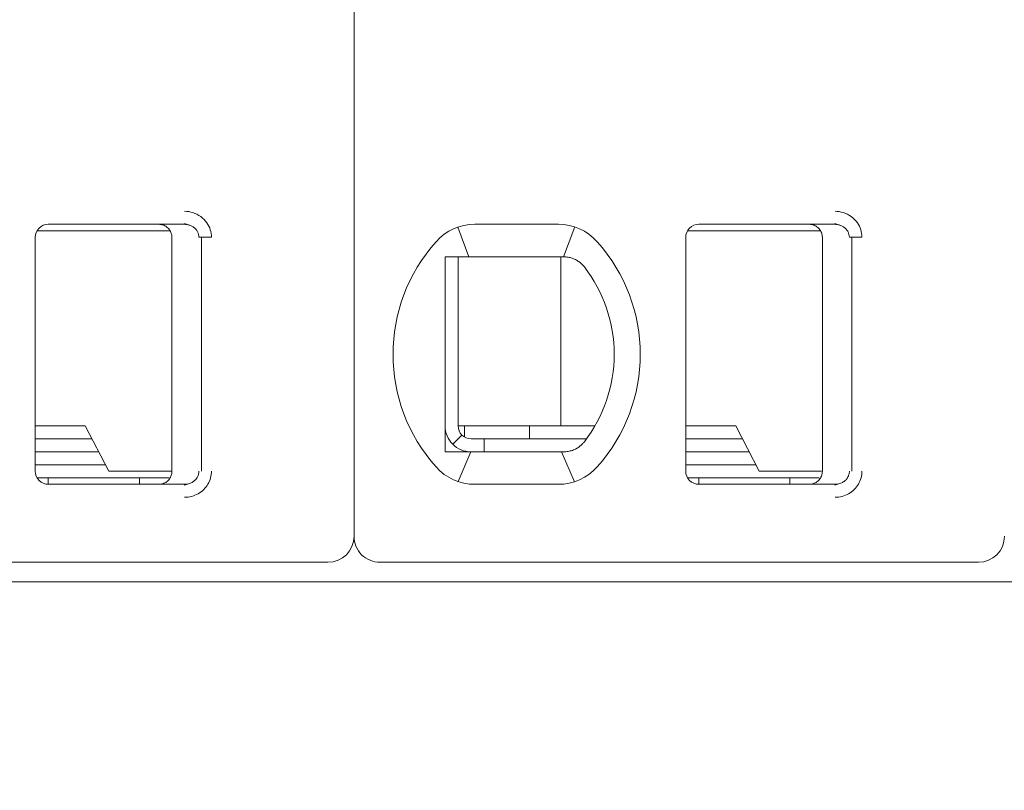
# Model space of a CAD drawing. Header units: millimetres. Extents: x -1114 to 1396, y -630 to 631.
# Tile 630 of 656: x 448.5 to 456.07, y 120.99 to 126.92. Entities that reach past the tile are written whole.
import ezdxf

# ---------------------------------------------------------------- set-up
doc = ezdxf.new("R2010")
doc.units = ezdxf.units.MM
doc.header["$MEASUREMENT"] = 0

msp = doc.modelspace()

# ---------------------------------------------------------------- linework, layer by layer
at = {"lineweight": 18}
for points, knots in [([(1038.9843, -629.7647), (1038.9843, -629.7647), (-1111.4882, -629.7647), (-1111.4882, -629.7647), (-1111.4882, -629.7647), (-1111.4882, -629.7647), (-1111.4882, 630.7883), (-1111.4882, 630.7883), (-1111.4882, 630.7883), (-1111.4882, 630.7883), (1038.9843, 630.7883), (1038.9843, 630.7883)], [0, 0, 0, 0, 0.333333, 0.333333, 0.333333, 0.333333, 0.666667, 0.666667, 0.666667, 0.666667, 1, 1, 1, 1]), ([(449.7703, 125.4457), (449.7923, 125.4458), (449.8135, 125.4426), (449.8346, 125.4358), (449.8346, 125.4358), (449.8557, 125.429), (449.8767, 125.4187), (449.8953, 125.4051), (449.8953, 125.4051), (449.9138, 125.3915), (449.9299, 125.3745), (449.9421, 125.3573), (449.9421, 125.3573), (449.9543, 125.3401), (449.9626, 125.3226), (449.9683, 125.304), (449.9683, 125.304), (449.9741, 125.2855), (449.9772, 125.266), (449.9773, 125.2457)], [0, 0, 0, 0, 0.2, 0.2, 0.2, 0.2, 0.4, 0.4, 0.4, 0.4, 0.6, 0.6, 0.6, 0.6, 0.8, 0.8, 0.8, 0.8, 1, 1, 1, 1]), ([(454.7703, 125.4457), (454.7923, 125.4458), (454.8135, 125.4426), (454.8346, 125.4358), (454.8346, 125.4358), (454.8557, 125.429), (454.8767, 125.4187), (454.8953, 125.4051), (454.8953, 125.4051), (454.9138, 125.3915), (454.9299, 125.3745), (454.9421, 125.3573), (454.9421, 125.3573), (454.9543, 125.3401), (454.9626, 125.3226), (454.9683, 125.304), (454.9683, 125.304), (454.9741, 125.2855), (454.9772, 125.266), (454.9773, 125.2457)], [0, 0, 0, 0, 0.2, 0.2, 0.2, 0.2, 0.4, 0.4, 0.4, 0.4, 0.6, 0.6, 0.6, 0.6, 0.8, 0.8, 0.8, 0.8, 1, 1, 1, 1]), ([(448.7229, 125.3457), (448.6963, 125.3457), (448.6709, 125.3351), (448.6521, 125.3164), (448.6521, 125.3164), (448.6334, 125.2976), (448.6229, 125.2722), (448.6229, 125.2457)], [0, 0, 0, 0, 0.5, 0.5, 0.5, 0.5, 1, 1, 1, 1]), ([(448.7229, 125.3457), (448.6963, 125.3457), (448.6709, 125.3351), (448.6521, 125.3164), (448.6521, 125.3164), (448.6334, 125.2976), (448.6229, 125.2722), (448.6229, 125.2457)], [0, 0, 0, 0, 0.5, 0.5, 0.5, 0.5, 1, 1, 1, 1]), ([(449.5729, 125.3457), (449.5834, 125.3457), (449.5939, 125.344), (449.6038, 125.3407), (449.6038, 125.3407), (449.6138, 125.3375), (449.6233, 125.3326), (449.6317, 125.3265), (449.6317, 125.3265), (449.6402, 125.3203), (449.6477, 125.3128), (449.6538, 125.3044), (449.6538, 125.3044), (449.66, 125.2959), (449.6648, 125.2864), (449.668, 125.2764), (449.668, 125.2764), (449.6712, 125.2665), (449.6729, 125.2561), (449.6729, 125.2457)], [0, 0, 0, 0, 0.2, 0.2, 0.2, 0.2, 0.4, 0.4, 0.4, 0.4, 0.6, 0.6, 0.6, 0.6, 0.8, 0.8, 0.8, 0.8, 1, 1, 1, 1]), ([(449.7703, 125.3457), (449.779, 125.3457), (449.7878, 125.3447), (449.7963, 125.3428), (449.7963, 125.3428), (449.8046, 125.341), (449.8128, 125.3383), (449.8205, 125.3347), (449.8205, 125.3347), (449.8281, 125.3312), (449.8353, 125.3269), (449.8418, 125.3219), (449.8418, 125.3219), (449.848, 125.3171), (449.8536, 125.3117), (449.8586, 125.3058), (449.8586, 125.3058), (449.8631, 125.3003), (449.867, 125.2944), (449.8703, 125.2882), (449.8703, 125.2882), (449.8735, 125.282), (449.876, 125.2754), (449.8778, 125.2686), (449.8778, 125.2686), (449.8798, 125.2611), (449.8808, 125.2534), (449.8808, 125.2457)], [0, 0, 0, 0, 0.142857, 0.142857, 0.142857, 0.142857, 0.285714, 0.285714, 0.285714, 0.285714, 0.428571, 0.428571, 0.428571, 0.428571, 0.571429, 0.571429, 0.571429, 0.571429, 0.714286, 0.714286, 0.714286, 0.714286, 0.857143, 0.857143, 0.857143, 0.857143, 1, 1, 1, 1]), ([(453.7229, 125.3457), (453.6963, 125.3457), (453.6709, 125.3351), (453.6521, 125.3164), (453.6521, 125.3164), (453.6334, 125.2976), (453.6229, 125.2722), (453.6229, 125.2457)], [0, 0, 0, 0, 0.5, 0.5, 0.5, 0.5, 1, 1, 1, 1]), ([(453.7229, 125.3457), (453.6963, 125.3457), (453.6709, 125.3351), (453.6521, 125.3164), (453.6521, 125.3164), (453.6334, 125.2976), (453.6229, 125.2722), (453.6229, 125.2457)], [0, 0, 0, 0, 0.5, 0.5, 0.5, 0.5, 1, 1, 1, 1]), ([(454.5729, 125.3457), (454.5834, 125.3457), (454.5939, 125.344), (454.6038, 125.3407), (454.6038, 125.3407), (454.6138, 125.3375), (454.6233, 125.3326), (454.6317, 125.3265), (454.6317, 125.3265), (454.6402, 125.3203), (454.6477, 125.3128), (454.6538, 125.3044), (454.6538, 125.3044), (454.66, 125.2959), (454.6648, 125.2864), (454.668, 125.2764), (454.668, 125.2764), (454.6712, 125.2665), (454.6729, 125.2561), (454.6729, 125.2457)], [0, 0, 0, 0, 0.2, 0.2, 0.2, 0.2, 0.4, 0.4, 0.4, 0.4, 0.6, 0.6, 0.6, 0.6, 0.8, 0.8, 0.8, 0.8, 1, 1, 1, 1]), ([(454.7703, 125.3457), (454.779, 125.3457), (454.7878, 125.3447), (454.7963, 125.3428), (454.7963, 125.3428), (454.8046, 125.341), (454.8128, 125.3383), (454.8205, 125.3347), (454.8205, 125.3347), (454.8281, 125.3312), (454.8353, 125.3269), (454.8418, 125.3219), (454.8418, 125.3219), (454.848, 125.3171), (454.8536, 125.3117), (454.8586, 125.3058), (454.8586, 125.3058), (454.8631, 125.3003), (454.867, 125.2944), (454.8703, 125.2882), (454.8703, 125.2882), (454.8735, 125.282), (454.876, 125.2754), (454.8778, 125.2686), (454.8778, 125.2686), (454.8798, 125.2611), (454.8808, 125.2534), (454.8808, 125.2457)], [0, 0, 0, 0, 0.142857, 0.142857, 0.142857, 0.142857, 0.285714, 0.285714, 0.285714, 0.285714, 0.428571, 0.428571, 0.428571, 0.428571, 0.571429, 0.571429, 0.571429, 0.571429, 0.714286, 0.714286, 0.714286, 0.714286, 0.857143, 0.857143, 0.857143, 0.857143, 1, 1, 1, 1]), ([(451.7729, 125.0957), (451.7796, 125.0957), (451.7864, 125.0957), (451.7932, 125.0957), (451.7932, 125.0957), (451.8, 125.0957), (451.8069, 125.0957), (451.8137, 125.0957), (451.8137, 125.0957), (451.8206, 125.0957), (451.8274, 125.0957), (451.8343, 125.0957)], [0, 0, 0, 0, 0.333333, 0.333333, 0.333333, 0.333333, 0.666667, 0.666667, 0.666667, 0.666667, 1, 1, 1, 1]), ([(451.7729, 125.0957), (451.7729, 125.0447), (451.7729, 124.9922), (451.7729, 124.9373), (451.7729, 124.9373), (451.7729, 124.9098), (451.7729, 124.8817), (451.7729, 124.8528), (451.7729, 124.8528), (451.7729, 124.8383), (451.7729, 124.8237), (451.7729, 124.8087), (451.7729, 124.8087), (451.7729, 124.7938), (451.7729, 124.7786), (451.7729, 124.7633), (451.7729, 124.7633), (451.7729, 124.7325), (451.7729, 124.7009), (451.7729, 124.6682), (451.7729, 124.6682), (451.7729, 124.6355), (451.7729, 124.6017), (451.7729, 124.5664), (451.7729, 124.5664), (451.7729, 124.5487), (451.7729, 124.5307), (451.7729, 124.5126), (451.7729, 124.5126), (451.7729, 124.4945), (451.7729, 124.4763), (451.7729, 124.4578), (451.7729, 124.4578), (451.7729, 124.4392), (451.7729, 124.4205), (451.7729, 124.4016), (451.7729, 124.4016), (451.7729, 124.3826), (451.7729, 124.3633), (451.7729, 124.3443), (451.7729, 124.3443), (451.7729, 124.3063), (451.7729, 124.2687), (451.7729, 124.2317), (451.7729, 124.2317), (451.7729, 124.2224), (451.7729, 124.2132), (451.7729, 124.2039), (451.7729, 124.2039), (451.7729, 124.1947), (451.7729, 124.1855), (451.7729, 124.1764), (451.7729, 124.1764), (451.7729, 124.1582), (451.7729, 124.1404), (451.7729, 124.1229), (451.7729, 124.1229), (451.7729, 124.088), (451.7729, 124.0543), (451.7729, 124.0217), (451.7729, 124.0217), (451.7729, 124.0053), (451.7729, 123.9893), (451.7729, 123.9734), (451.7729, 123.9734), (451.7729, 123.9575), (451.7729, 123.9419), (451.7729, 123.9266), (451.7729, 123.9266), (451.7729, 123.8959), (451.7729, 123.8663), (451.7729, 123.8375), (451.7729, 123.8375), (451.7729, 123.8088), (451.7729, 123.7808), (451.7729, 123.7535), (451.7729, 123.7535), (451.7729, 123.6988), (451.7729, 123.6465), (451.7729, 123.5957)], [0, 0, 0, 0, 0.05, 0.05, 0.05, 0.05, 0.1, 0.1, 0.1, 0.1, 0.15, 0.15, 0.15, 0.15, 0.2, 0.2, 0.2, 0.2, 0.25, 0.25, 0.25, 0.25, 0.3, 0.3, 0.3, 0.3, 0.35, 0.35, 0.35, 0.35, 0.4, 0.4, 0.4, 0.4, 0.45, 0.45, 0.45, 0.45, 0.5, 0.5, 0.5, 0.5, 0.55, 0.55, 0.55, 0.55, 0.6, 0.6, 0.6, 0.6, 0.65, 0.65, 0.65, 0.65, 0.7, 0.7, 0.7, 0.7, 0.75, 0.75, 0.75, 0.75, 0.8, 0.8, 0.8, 0.8, 0.85, 0.85, 0.85, 0.85, 0.9, 0.9, 0.9, 0.9, 0.95, 0.95, 0.95, 0.95, 1, 1, 1, 1]), ([(452.002, 125.0957), (451.9969, 125.0957), (451.9917, 125.0957), (451.9864, 125.0957), (451.9864, 125.0957), (451.9811, 125.0957), (451.9758, 125.0957), (451.9704, 125.0957), (451.9704, 125.0957), (451.965, 125.0957), (451.9595, 125.0957), (451.9539, 125.0957), (451.9539, 125.0957), (451.9482, 125.0957), (451.9424, 125.0957), (451.9365, 125.0957), (451.9365, 125.0957), (451.9305, 125.0957), (451.9243, 125.0957), (451.9181, 125.0957), (451.9181, 125.0957), (451.9118, 125.0957), (451.9054, 125.0957), (451.8988, 125.0957), (451.8988, 125.0957), (451.8922, 125.0957), (451.8854, 125.0957), (451.8785, 125.0957), (451.8785, 125.0957), (451.8715, 125.0957), (451.8644, 125.0957), (451.857, 125.0957), (451.857, 125.0957), (451.8497, 125.0957), (451.8421, 125.0957), (451.8343, 125.0957)], [0, 0, 0, 0, 0.111111, 0.111111, 0.111111, 0.111111, 0.222222, 0.222222, 0.222222, 0.222222, 0.333333, 0.333333, 0.333333, 0.333333, 0.444444, 0.444444, 0.444444, 0.444444, 0.555556, 0.555556, 0.555556, 0.555556, 0.666667, 0.666667, 0.666667, 0.666667, 0.777778, 0.777778, 0.777778, 0.777778, 0.888889, 0.888889, 0.888889, 0.888889, 1, 1, 1, 1]), ([(452.6852, 125.0957), (452.6806, 125.0957), (452.6759, 125.0957), (452.6712, 125.0957), (452.6712, 125.0957), (452.6666, 125.0957), (452.6619, 125.0957), (452.6573, 125.0957), (452.6573, 125.0957), (452.6527, 125.0957), (452.6482, 125.0957), (452.6437, 125.0957)], [0, 0, 0, 0, 0.333333, 0.333333, 0.333333, 0.333333, 0.666667, 0.666667, 0.666667, 0.666667, 1, 1, 1, 1]), ([(452.7829, 125.0702), (452.7726, 125.076), (452.762, 125.0807), (452.7511, 125.0845), (452.7511, 125.0845), (452.7403, 125.0883), (452.7293, 125.0911), (452.7183, 125.0929), (452.7183, 125.0929), (452.7073, 125.0948), (452.6962, 125.0957), (452.6852, 125.0957)], [0, 0, 0, 0, 0.333333, 0.333333, 0.333333, 0.333333, 0.666667, 0.666667, 0.666667, 0.666667, 1, 1, 1, 1]), ([(452.8436, 125.0179), (452.8383, 125.0247), (452.8325, 125.0313), (452.8262, 125.0375), (452.8262, 125.0375), (452.8199, 125.0438), (452.8131, 125.0497), (452.8058, 125.0552), (452.8058, 125.0552), (452.7986, 125.0607), (452.7909, 125.0657), (452.7829, 125.0702)], [0, 0, 0, 0, 0.333333, 0.333333, 0.333333, 0.333333, 0.666667, 0.666667, 0.666667, 0.666667, 1, 1, 1, 1]), ([(451.7729, 123.7957), (451.7729, 123.7426), (451.7939, 123.6917), (451.8314, 123.6542), (451.8314, 123.6542), (451.8689, 123.6167), (451.9198, 123.5957), (451.9729, 123.5957)], [0, 0, 0, 0, 0.5, 0.5, 0.5, 0.5, 1, 1, 1, 1]), ([(451.8729, 123.7957), (451.8729, 123.7691), (451.8834, 123.7437), (451.9021, 123.7249), (451.9021, 123.7249), (451.9209, 123.7062), (451.9463, 123.6957), (451.9729, 123.6957)], [0, 0, 0, 0, 0.5, 0.5, 0.5, 0.5, 1, 1, 1, 1]), ([(452.7829, 123.6211), (452.7912, 123.6258), (452.7991, 123.6309), (452.8064, 123.6365), (452.8064, 123.6365), (452.8137, 123.642), (452.8204, 123.648), (452.8266, 123.6542), (452.8266, 123.6542), (452.8328, 123.6604), (452.8385, 123.6668), (452.8436, 123.6734)], [0, 0, 0, 0, 0.333333, 0.333333, 0.333333, 0.333333, 0.666667, 0.666667, 0.666667, 0.666667, 1, 1, 1, 1]), ([(451.7729, 123.5957), (451.7797, 123.5957), (451.7866, 123.5957), (451.7935, 123.5957), (451.7935, 123.5957), (451.8003, 123.5957), (451.8071, 123.5957), (451.8139, 123.5957), (451.8139, 123.5957), (451.8208, 123.5957), (451.8276, 123.5957), (451.8343, 123.5957)], [0, 0, 0, 0, 0.333333, 0.333333, 0.333333, 0.333333, 0.666667, 0.666667, 0.666667, 0.666667, 1, 1, 1, 1]), ([(451.8343, 123.5957), (451.8421, 123.5957), (451.8497, 123.5957), (451.857, 123.5957), (451.857, 123.5957), (451.8644, 123.5957), (451.8715, 123.5957), (451.8785, 123.5957), (451.8785, 123.5957), (451.8854, 123.5957), (451.8922, 123.5957), (451.8988, 123.5957), (451.8988, 123.5957), (451.9054, 123.5957), (451.9118, 123.5957), (451.9181, 123.5957), (451.9181, 123.5957), (451.9243, 123.5957), (451.9305, 123.5957), (451.9364, 123.5957), (451.9364, 123.5957), (451.9424, 123.5957), (451.9482, 123.5957), (451.9539, 123.5957), (451.9539, 123.5957), (451.9595, 123.5957), (451.965, 123.5957), (451.9704, 123.5957), (451.9704, 123.5957), (451.9758, 123.5957), (451.9811, 123.5957), (451.9864, 123.5957), (451.9864, 123.5957), (451.9917, 123.5957), (451.9969, 123.5957), (452.002, 123.5957)], [0, 0, 0, 0, 0.111111, 0.111111, 0.111111, 0.111111, 0.222222, 0.222222, 0.222222, 0.222222, 0.333333, 0.333333, 0.333333, 0.333333, 0.444444, 0.444444, 0.444444, 0.444444, 0.555556, 0.555556, 0.555556, 0.555556, 0.666667, 0.666667, 0.666667, 0.666667, 0.777778, 0.777778, 0.777778, 0.777778, 0.888889, 0.888889, 0.888889, 0.888889, 1, 1, 1, 1]), ([(452.6437, 123.5957), (452.6482, 123.5957), (452.6527, 123.5957), (452.6573, 123.5957), (452.6573, 123.5957), (452.6619, 123.5957), (452.6666, 123.5957), (452.6712, 123.5957), (452.6712, 123.5957), (452.6759, 123.5957), (452.6806, 123.5957), (452.6852, 123.5957)], [0, 0, 0, 0, 0.333333, 0.333333, 0.333333, 0.333333, 0.666667, 0.666667, 0.666667, 0.666667, 1, 1, 1, 1]), ([(452.7829, 123.6211), (452.7728, 123.6155), (452.7623, 123.6107), (452.7516, 123.607), (452.7516, 123.607), (452.7408, 123.6032), (452.7299, 123.6004), (452.7188, 123.5985), (452.7188, 123.5985), (452.7077, 123.5966), (452.6965, 123.5957), (452.6852, 123.5957)], [0, 0, 0, 0, 0.333333, 0.333333, 0.333333, 0.333333, 0.666667, 0.666667, 0.666667, 0.666667, 1, 1, 1, 1]), ([(448.6229, 123.4457), (448.6229, 123.4191), (448.6334, 123.3937), (448.6521, 123.3749), (448.6521, 123.3749), (448.6709, 123.3562), (448.6963, 123.3457), (448.7229, 123.3457)], [0, 0, 0, 0, 0.5, 0.5, 0.5, 0.5, 1, 1, 1, 1]), ([(448.6229, 123.4457), (448.6229, 123.4191), (448.6334, 123.3937), (448.6521, 123.3749), (448.6521, 123.3749), (448.6709, 123.3562), (448.6963, 123.3457), (448.7229, 123.3457)], [0, 0, 0, 0, 0.5, 0.5, 0.5, 0.5, 1, 1, 1, 1]), ([(449.6729, 123.4457), (449.6729, 123.4352), (449.6712, 123.4248), (449.668, 123.4148), (449.668, 123.4148), (449.6648, 123.4049), (449.66, 123.3954), (449.6538, 123.387), (449.6538, 123.387), (449.6477, 123.3785), (449.6403, 123.371), (449.6318, 123.3649), (449.6318, 123.3649), (449.6234, 123.3587), (449.6139, 123.3539), (449.604, 123.3506), (449.604, 123.3506), (449.594, 123.3473), (449.5834, 123.3457), (449.5729, 123.3457)], [0, 0, 0, 0, 0.2, 0.2, 0.2, 0.2, 0.4, 0.4, 0.4, 0.4, 0.6, 0.6, 0.6, 0.6, 0.8, 0.8, 0.8, 0.8, 1, 1, 1, 1]), ([(449.8808, 123.4457), (449.8808, 123.4372), (449.8795, 123.4287), (449.8772, 123.4205), (449.8772, 123.4205), (449.8748, 123.4123), (449.8714, 123.4044), (449.8669, 123.3971), (449.8669, 123.3971), (449.8623, 123.3897), (449.8567, 123.3828), (449.8502, 123.3767), (449.8502, 123.3767), (449.8436, 123.3704), (449.8362, 123.3649), (449.8281, 123.3605), (449.8281, 123.3605), (449.8196, 123.3557), (449.8103, 123.352), (449.8008, 123.3495), (449.8008, 123.3495), (449.7908, 123.347), (449.7805, 123.3457), (449.7703, 123.3457)], [0, 0, 0, 0, 0.166667, 0.166667, 0.166667, 0.166667, 0.333333, 0.333333, 0.333333, 0.333333, 0.5, 0.5, 0.5, 0.5, 0.666667, 0.666667, 0.666667, 0.666667, 0.833333, 0.833333, 0.833333, 0.833333, 1, 1, 1, 1]), ([(449.9773, 123.4457), (449.9773, 123.4283), (449.9751, 123.4115), (449.9706, 123.3949), (449.9706, 123.3949), (449.966, 123.3784), (449.9592, 123.3621), (449.9504, 123.347), (449.9504, 123.347), (449.9416, 123.3318), (449.9308, 123.318), (449.9179, 123.3054), (449.9179, 123.3054), (449.9051, 123.2929), (449.8902, 123.2818), (449.8745, 123.2728), (449.8745, 123.2728), (449.8588, 123.2639), (449.8423, 123.2573), (449.825, 123.2527), (449.825, 123.2527), (449.8076, 123.2482), (449.7894, 123.2458), (449.7703, 123.2457)], [0, 0, 0, 0, 0.166667, 0.166667, 0.166667, 0.166667, 0.333333, 0.333333, 0.333333, 0.333333, 0.5, 0.5, 0.5, 0.5, 0.666667, 0.666667, 0.666667, 0.666667, 0.833333, 0.833333, 0.833333, 0.833333, 1, 1, 1, 1]), ([(453.6229, 123.4457), (453.6229, 123.4191), (453.6334, 123.3937), (453.6521, 123.3749), (453.6521, 123.3749), (453.6709, 123.3562), (453.6963, 123.3457), (453.7229, 123.3457)], [0, 0, 0, 0, 0.5, 0.5, 0.5, 0.5, 1, 1, 1, 1]), ([(453.6229, 123.4457), (453.6229, 123.4191), (453.6334, 123.3937), (453.6521, 123.3749), (453.6521, 123.3749), (453.6709, 123.3562), (453.6963, 123.3457), (453.7229, 123.3457)], [0, 0, 0, 0, 0.5, 0.5, 0.5, 0.5, 1, 1, 1, 1]), ([(454.6729, 123.4457), (454.6729, 123.4352), (454.6712, 123.4248), (454.668, 123.4148), (454.668, 123.4148), (454.6648, 123.4049), (454.66, 123.3954), (454.6538, 123.387), (454.6538, 123.387), (454.6477, 123.3785), (454.6403, 123.371), (454.6318, 123.3649), (454.6318, 123.3649), (454.6234, 123.3587), (454.6139, 123.3539), (454.604, 123.3506), (454.604, 123.3506), (454.594, 123.3473), (454.5834, 123.3457), (454.5729, 123.3457)], [0, 0, 0, 0, 0.2, 0.2, 0.2, 0.2, 0.4, 0.4, 0.4, 0.4, 0.6, 0.6, 0.6, 0.6, 0.8, 0.8, 0.8, 0.8, 1, 1, 1, 1]), ([(454.8808, 123.4457), (454.8808, 123.4372), (454.8795, 123.4287), (454.8772, 123.4205), (454.8772, 123.4205), (454.8748, 123.4123), (454.8714, 123.4044), (454.8669, 123.3971), (454.8669, 123.3971), (454.8623, 123.3897), (454.8567, 123.3828), (454.8502, 123.3767), (454.8502, 123.3767), (454.8436, 123.3704), (454.8362, 123.3649), (454.8281, 123.3605), (454.8281, 123.3605), (454.8196, 123.3557), (454.8103, 123.352), (454.8008, 123.3495), (454.8008, 123.3495), (454.7908, 123.347), (454.7805, 123.3457), (454.7703, 123.3457)], [0, 0, 0, 0, 0.166667, 0.166667, 0.166667, 0.166667, 0.333333, 0.333333, 0.333333, 0.333333, 0.5, 0.5, 0.5, 0.5, 0.666667, 0.666667, 0.666667, 0.666667, 0.833333, 0.833333, 0.833333, 0.833333, 1, 1, 1, 1]), ([(454.9773, 123.4457), (454.9773, 123.4283), (454.9751, 123.4115), (454.9706, 123.3949), (454.9706, 123.3949), (454.966, 123.3784), (454.9592, 123.3621), (454.9504, 123.347), (454.9504, 123.347), (454.9416, 123.3318), (454.9308, 123.318), (454.9179, 123.3054), (454.9179, 123.3054), (454.9051, 123.2929), (454.8902, 123.2818), (454.8745, 123.2728), (454.8745, 123.2728), (454.8588, 123.2639), (454.8423, 123.2573), (454.825, 123.2527), (454.825, 123.2527), (454.8076, 123.2482), (454.7894, 123.2458), (454.7703, 123.2457)], [0, 0, 0, 0, 0.166667, 0.166667, 0.166667, 0.166667, 0.333333, 0.333333, 0.333333, 0.333333, 0.5, 0.5, 0.5, 0.5, 0.666667, 0.666667, 0.666667, 0.666667, 0.833333, 0.833333, 0.833333, 0.833333, 1, 1, 1, 1]), ([(451.0729, 122.9457), (451.0729, 122.8926), (451.0939, 122.8417), (451.1314, 122.8042), (451.1314, 122.8042), (451.1689, 122.7667), (451.2198, 122.7457), (451.2729, 122.7457)], [0, 0, 0, 0, 0.5, 0.5, 0.5, 0.5, 1, 1, 1, 1])]:
    msp.add_open_spline(points, degree=3, knots=knots, dxfattribs=at)
for points in [[(451.0729, 133.3657), (451.0729, 133.3657), (451.0729, 122.9457), (451.0729, 122.9457)], [(451.0729, 133.3657), (451.0729, 133.3657), (451.0729, 122.9457), (451.0729, 122.9457)], [(448.7229, 125.3457), (448.7229, 125.3457), (449.7703, 125.3457), (449.7703, 125.3457)], [(448.7229, 125.3457), (448.7229, 125.3457), (449.7703, 125.3457), (449.7703, 125.3457)], [(449.7692, 125.3526), (449.7692, 125.3526), (449.8129, 125.3378), (449.8129, 125.3378)], [(452.002, 125.3457), (451.8882, 125.3457), (451.7798, 125.2972), (451.7039, 125.2123)], [(452.002, 125.3457), (451.8882, 125.3457), (451.7798, 125.2972), (451.7039, 125.2123)], [(452.002, 125.3457), (452.002, 125.3457), (452.6437, 125.3457), (452.6437, 125.3457)], [(452.002, 125.3457), (452.002, 125.3457), (452.6437, 125.3457), (452.6437, 125.3457)], [(452.9418, 125.2123), (452.8659, 125.2972), (452.7575, 125.3457), (452.6437, 125.3457)], [(452.9418, 125.2123), (452.8659, 125.2972), (452.7575, 125.3457), (452.6437, 125.3457)], [(453.7229, 125.3457), (453.7229, 125.3457), (454.7703, 125.3457), (454.7703, 125.3457)], [(453.7229, 125.3457), (453.7229, 125.3457), (454.7703, 125.3457), (454.7703, 125.3457)], [(454.7692, 125.3526), (454.7692, 125.3526), (454.8129, 125.3378), (454.8129, 125.3378)], [(449.3037, 125.2957), (449.3037, 125.2957), (448.6362, 125.2957), (448.6362, 125.2957)], [(449.653, 125.2957), (449.653, 125.2957), (449.3037, 125.2957), (449.3037, 125.2957)], [(451.8713, 125.3237), (451.8713, 125.3237), (451.9558, 125.0957), (451.9558, 125.0957)], [(452.7701, 125.3252), (452.7701, 125.3252), (452.6845, 125.0957), (452.6845, 125.0957)], [(454.3037, 125.2957), (454.3037, 125.2957), (453.6362, 125.2957), (453.6362, 125.2957)], [(454.653, 125.2957), (454.653, 125.2957), (454.3037, 125.2957), (454.3037, 125.2957)], [(448.6229, 123.4457), (448.6229, 123.4457), (448.6229, 125.2457), (448.6229, 125.2457)], [(448.6229, 123.4457), (448.6229, 123.4457), (448.6229, 125.2457), (448.6229, 125.2457)], [(449.6729, 123.4457), (449.6729, 123.4457), (449.6729, 125.2457), (449.6729, 125.2457)], [(449.8808, 125.2457), (449.8808, 125.2457), (449.9773, 125.2457), (449.9773, 125.2457)], [(449.9006, 123.4457), (449.9006, 123.4457), (449.9006, 125.2457), (449.9006, 125.2457)], [(451.7039, 125.2123), (451.2625, 124.7188), (451.2625, 123.9725), (451.7039, 123.479)], [(451.7039, 125.2123), (451.2625, 124.7188), (451.2625, 123.9725), (451.7039, 123.479)], [(452.9418, 123.479), (453.3832, 123.9725), (453.3832, 124.7188), (452.9418, 125.2123)], [(452.9418, 123.479), (453.3832, 123.9725), (453.3832, 124.7188), (452.9418, 125.2123)], [(453.6229, 123.4457), (453.6229, 123.4457), (453.6229, 125.2457), (453.6229, 125.2457)], [(453.6229, 123.4457), (453.6229, 123.4457), (453.6229, 125.2457), (453.6229, 125.2457)], [(454.6729, 123.4457), (454.6729, 123.4457), (454.6729, 125.2457), (454.6729, 125.2457)], [(454.8808, 125.2457), (454.8808, 125.2457), (454.9773, 125.2457), (454.9773, 125.2457)], [(454.9006, 123.4457), (454.9006, 123.4457), (454.9006, 125.2457), (454.9006, 125.2457)], [(451.8729, 125.0956), (451.8729, 125.0956), (451.8729, 123.7957), (451.8729, 123.7957)], [(452.6437, 125.0957), (452.6437, 125.0957), (452.002, 125.0957), (452.002, 125.0957)], [(452.6619, 125.0956), (452.6619, 125.0956), (452.6619, 123.7957), (452.6619, 123.7957)], [(453.0729, 124.3457), (453.0729, 124.5889), (452.9922, 124.8253), (452.8436, 125.0179)], [(452.8436, 123.6734), (452.9922, 123.866), (453.0729, 124.1024), (453.0729, 124.3457)], [(449.0072, 123.7957), (449.0072, 123.7957), (448.6229, 123.7957), (448.6229, 123.7957)], [(449.1877, 123.4457), (449.1877, 123.4457), (449.0072, 123.7957), (449.0072, 123.7957)], [(451.8729, 123.7957), (451.8729, 123.7957), (452.6324, 123.7957), (452.6324, 123.7957)], [(451.9229, 123.7091), (451.9229, 123.7091), (451.9229, 123.7957), (451.9229, 123.7957)], [(452.4229, 123.6957), (452.4229, 123.6957), (452.4229, 123.7957), (452.4229, 123.7957)], [(452.6324, 123.7957), (452.6324, 123.7957), (452.6832, 123.7957), (452.6832, 123.7957)], [(452.9255, 123.7957), (452.9255, 123.7957), (452.6832, 123.7957), (452.6832, 123.7957)], [(454.0072, 123.7957), (454.0072, 123.7957), (453.6229, 123.7957), (453.6229, 123.7957)], [(454.1877, 123.4457), (454.1877, 123.4457), (454.0072, 123.7957), (454.0072, 123.7957)], [(448.6229, 123.6957), (448.6229, 123.6957), (449.0588, 123.6957), (449.0588, 123.6957)], [(451.9021, 123.7249), (451.9021, 123.7249), (451.8314, 123.6542), (451.8314, 123.6542)], [(452.0729, 123.6957), (452.0729, 123.6957), (451.9729, 123.6957), (451.9729, 123.6957)], [(452.0729, 123.6957), (452.0729, 123.6957), (452.0729, 123.5957), (452.0729, 123.5957)], [(452.0729, 123.6957), (452.0729, 123.6957), (452.8603, 123.6957), (452.8603, 123.6957)], [(453.6229, 123.6957), (453.6229, 123.6957), (454.0588, 123.6957), (454.0588, 123.6957)], [(449.1103, 123.5957), (449.1103, 123.5957), (448.6229, 123.5957), (448.6229, 123.5957)], [(451.8723, 123.3673), (451.8723, 123.3673), (451.9697, 123.5956), (451.9697, 123.5956)], [(452.002, 123.5957), (452.002, 123.5957), (452.6437, 123.5957), (452.6437, 123.5957)], [(452.7679, 123.3654), (452.7679, 123.3654), (452.6667, 123.5957), (452.6667, 123.5957)], [(454.1103, 123.5957), (454.1103, 123.5957), (453.6229, 123.5957), (453.6229, 123.5957)], [(449.1619, 123.4957), (449.1619, 123.4957), (448.6229, 123.4957), (448.6229, 123.4957)], [(449.1877, 123.4457), (449.1877, 123.4457), (449.3037, 123.4457), (449.3037, 123.4457)], [(449.3037, 123.4457), (449.3037, 123.4457), (449.6663, 123.4457), (449.6663, 123.4457)], [(451.7039, 123.479), (451.7798, 123.3941), (451.8882, 123.3457), (452.002, 123.3457)], [(451.7039, 123.479), (451.7798, 123.3941), (451.8882, 123.3457), (452.002, 123.3457)], [(452.6437, 123.3457), (452.7575, 123.3457), (452.8659, 123.3941), (452.9418, 123.479)], [(452.6437, 123.3457), (452.7575, 123.3457), (452.8659, 123.3941), (452.9418, 123.479)], [(454.1619, 123.4957), (454.1619, 123.4957), (453.6229, 123.4957), (453.6229, 123.4957)], [(454.1877, 123.4457), (454.1877, 123.4457), (454.3037, 123.4457), (454.3037, 123.4457)], [(454.3037, 123.4457), (454.3037, 123.4457), (454.6663, 123.4457), (454.6663, 123.4457)], [(449.6494, 123.3957), (449.6494, 123.3957), (448.6363, 123.3957), (448.6363, 123.3957)], [(448.7229, 123.3457), (448.7229, 123.3457), (448.7229, 123.3957), (448.7229, 123.3957)], [(449.4229, 123.3957), (449.4229, 123.3957), (449.4229, 123.3457), (449.4229, 123.3457)], [(454.6494, 123.3957), (454.6494, 123.3957), (453.6363, 123.3957), (453.6363, 123.3957)], [(453.7229, 123.3457), (453.7229, 123.3457), (453.7229, 123.3957), (453.7229, 123.3957)], [(454.4229, 123.3957), (454.4229, 123.3957), (454.4229, 123.3457), (454.4229, 123.3457)], [(448.7229, 123.3457), (448.7229, 123.3457), (449.7703, 123.3457), (449.7703, 123.3457)], [(448.7229, 123.3457), (448.7229, 123.3457), (449.7703, 123.3457), (449.7703, 123.3457)], [(449.7925, 123.3477), (449.7925, 123.3477), (449.7692, 123.3387), (449.7692, 123.3387)], [(449.7703, 123.3388), (449.7703, 123.3388), (449.7703, 123.3457), (449.7703, 123.3457)], [(452.002, 123.3457), (452.002, 123.3457), (452.6437, 123.3457), (452.6437, 123.3457)], [(452.6437, 123.3457), (452.6437, 123.3457), (452.002, 123.3457), (452.002, 123.3457)], [(453.7229, 123.3457), (453.7229, 123.3457), (454.7703, 123.3457), (454.7703, 123.3457)], [(453.7229, 123.3457), (453.7229, 123.3457), (454.7703, 123.3457), (454.7703, 123.3457)], [(454.7925, 123.3477), (454.7925, 123.3477), (454.7692, 123.3387), (454.7692, 123.3387)], [(454.7703, 123.3388), (454.7703, 123.3388), (454.7703, 123.3457), (454.7703, 123.3457)], [(450.8729, 122.7457), (450.9833, 122.7457), (451.0729, 122.8352), (451.0729, 122.9457)], [(455.8729, 122.7457), (455.9833, 122.7457), (456.0729, 122.8352), (456.0729, 122.9457)], [(446.2729, 122.7457), (446.2729, 122.7457), (450.8729, 122.7457), (450.8729, 122.7457)], [(451.2729, 122.7457), (451.2729, 122.7457), (455.8729, 122.7457), (455.8729, 122.7457)], [(470.9229, 122.5957), (470.9229, 122.5957), (431.2229, 122.5957), (431.2229, 122.5957)]]:
    msp.add_open_spline(points, degree=3, dxfattribs=at)

doc.saveas('drawing.dxf')
